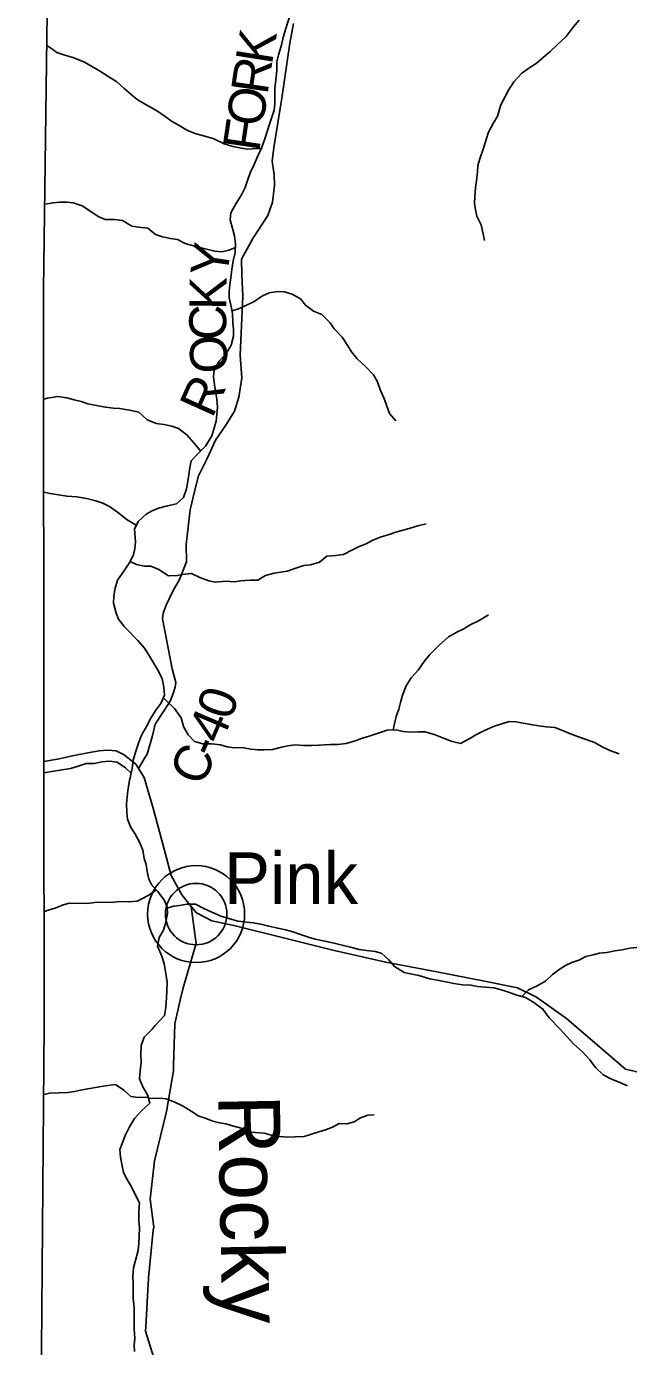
# Model space of a CAD drawing. Extents: x 1624196 to 2029251, y 146837 to 440034.
# Drawn here: x 1749270 to 1754149, y 271491 to 282190 of the extents above; entities that cross this region are included whole.
import ezdxf

# ---------------------------------------------------------------- set-up
doc = ezdxf.new("R2010")
doc.units = 0
for name, color, linetype in [('GM_X_Adjacent_County', 7, 'Continuous'), ('GM_X_County', 7, 'Continuous'), ('GM_X_County_Road', 7, 'Continuous'), ('GM_X_County_Road_Text', 7, 'Continuous'), ('GM_X_Minor_River', 7, 'Continuous'), ('GM_X_Minor_River_Text', 7, 'Continuous'), ('GM_X_State_Route', 7, 'Continuous'), ('GM_X_Township', 7, 'Continuous'), ('GM_X_Unincorporated', 7, 'Continuous'), ('GM_X_Unincorporated_Location', 7, 'Continuous'), ('GM_X_Unincorporated_Text', 7, 'Continuous')]:
    doc.layers.add(name, color=color, linetype=linetype)

msp = doc.modelspace()

# ---------------------------------------------------------------- linework, layer by layer
at = {"layer": 'GM_X_Adjacent_County'}
msp.add_lwpolyline([(1749590, 305214), (1749604, 300900), (1749618, 296471), (1749620, 295870), (1749621, 295683), (1749596, 293902), (1749532, 289205), (1749504, 287184), (1749407, 280060), (1749411, 276204), (1749414, 274100), (1749392, 271465), (1749270, 259526)], dxfattribs=at)
at = {"layer": 'GM_X_County'}
msp.add_lwpolyline([(1749270, 259526), (1749392, 271465), (1749414, 274100), (1749411, 276204), (1749407, 280060), (1749504, 287184), (1749532, 289205), (1749596, 293902), (1749621, 295683), (1749620, 295870), (1749618, 296471), (1749604, 300900), (1749590, 305214)], dxfattribs=at)
at = {"layer": 'GM_X_County_Road'}
for points in [[(1750233, 276268), (1750248, 276293), (1750288, 276432), (1750313, 276535), (1750386, 276646), (1750434, 276721), (1750459, 276784), (1750475, 276834), (1750480, 276872), (1750451, 276983), (1750372, 277388), (1750377, 277436), (1750403, 277499), (1750458, 277618), (1750509, 277707), (1750567, 277852), (1750565, 277990), (1750598, 278272), (1750635, 278431), (1750664, 278547), (1750736, 278695), (1750802, 278836), (1750887, 278958), (1750955, 279072), (1750990, 279185), (1751016, 279341), (1751003, 279526), (1751024, 280005), (1751015, 280177), (1751012, 280304), (1751105, 280472), (1751226, 280657), (1751263, 280766), (1751279, 280900), (1751277, 280988), (1751262, 281097), (1751275, 281209), (1751340, 281608), (1751405, 282055), (1751435, 282213)], [(1750179, 276175), (1750233, 276268)], [(1750503, 270542), (1750494, 270597), (1750402, 271089), (1750357, 271228), (1750290, 271442), (1750236, 271615), (1750237, 271651), (1750259, 272047), (1750298, 272433), (1750301, 272459), (1750273, 272685), (1750309, 272996), (1750404, 273396), (1750462, 273725), (1750463, 273769), (1750473, 274107), (1750514, 274288), (1750539, 274398), (1750635, 274722), (1750644, 274756), (1750606, 275057)]]:
    msp.add_lwpolyline(points, dxfattribs=at)
at = {"layer": 'GM_X_Minor_River'}
for points in [[(1751408, 282284), (1751368, 282164), (1751347, 282090), (1751335, 282030), (1751312, 281960), (1751298, 281902), (1751300, 281834), (1751291, 281758), (1751283, 281690), (1751284, 281634), (1751282, 281564), (1751276, 281511), (1751259, 281455), (1751239, 281399), (1751222, 281347), (1751202, 281279), (1751174, 281202), (1751145, 281140), (1751115, 281072), (1751086, 281010), (1751068, 280958), (1751042, 280884), (1751013, 280826), (1750967, 280752), (1750926, 280678), (1750920, 280622), (1750938, 280564), (1750957, 280492), (1750965, 280429), (1750962, 280357), (1750944, 280289), (1750935, 280219), (1750927, 280153), (1750919, 280095), (1750914, 280041), (1750912, 279991), (1750930, 279921), (1750939, 279864), (1750943, 279790), (1750948, 279734), (1750948, 279680), (1750930, 279606), (1750891, 279542), (1750833, 279476), (1750792, 279403), (1750786, 279353), (1750794, 279286), (1750803, 279234), (1750813, 279168), (1750818, 279104), (1750814, 279044), (1750808, 278992), (1750789, 278926), (1750771, 278872), (1750720, 278788), (1750662, 278728), (1750606, 278668), (1750593, 278614), (1750585, 278556), (1750579, 278504), (1750568, 278442), (1750542, 278372), (1750485, 278322), (1750413, 278305), (1750339, 278287), (1750289, 278264), (1750239, 278238), (1750174, 278178), (1750146, 278116), (1750153, 278012), (1750149, 277958), (1750137, 277908), (1750102, 277840), (1750058, 277774), (1750007, 277702), (1749989, 277638), (1749977, 277574), (1749976, 277516), (1749998, 277436), (1750017, 277386), (1750065, 277323), (1750172, 277214), (1750226, 277150), (1750260, 277100), (1750291, 277047), (1750333, 276979), (1750369, 276905), (1750384, 276836), (1750388, 276770), (1750359, 276702), (1750319, 276648), (1750279, 276583), (1750244, 276515), (1750202, 276445), (1750177, 276381), (1750157, 276317), (1750136, 276243), (1750126, 276175), (1750103, 276065)], [(1753749, 282241), (1753700, 282185), (1753644, 282108), (1753569, 282038), (1753515, 281988), (1753457, 281938), (1753400, 281889), (1753340, 281853), (1753284, 281811), (1753219, 281740), (1753175, 281674), (1753114, 281554), (1753086, 281464), (1753051, 281402), (1753013, 281334), (1752972, 281194), (1752943, 281118), (1752927, 281062), (1752925, 281010), (1752918, 280938), (1752910, 280882), (1752902, 280808), (1752901, 280758), (1752909, 280704), (1752919, 280653), (1752954, 280581), (1752968, 280521), (1752981, 280455)], [(1751172, 281199), (1751134, 281200), (1751064, 281194), (1751012, 281203), (1750942, 281217), (1750872, 281239), (1750782, 281282), (1750706, 281303), (1750636, 281321), (1750576, 281346), (1750507, 281386), (1750445, 281423), (1750393, 281461), (1750339, 281499), (1750281, 281532), (1750228, 281562), (1750168, 281599), (1750116, 281641), (1750058, 281689), (1750003, 281740), (1749937, 281782), (1749869, 281825), (1749817, 281857), (1749734, 281904), (1749646, 281939), (1749574, 281961), (1749516, 281979), (1749456, 282022), (1749437, 282032)], [(1750964, 280397), (1750910, 280378), (1750854, 280362), (1750796, 280368), (1750708, 280389), (1750625, 280412), (1750557, 280432), (1750493, 280462), (1750437, 280471), (1750373, 280485), (1750317, 280504), (1750253, 280554), (1750179, 280563), (1750123, 280571), (1750048, 280616), (1749984, 280624), (1749908, 280626), (1749850, 280649), (1749792, 280689), (1749722, 280736), (1749650, 280760), (1749596, 280765), (1749540, 280765), (1749486, 280761), (1749422, 280750), (1749420, 280749)], [(1750936, 279884), (1750987, 279902), (1751038, 279924), (1751116, 279960), (1751182, 280007), (1751236, 280031), (1751304, 280043), (1751362, 280040), (1751424, 280020), (1751492, 279981), (1751530, 279931), (1751595, 279882), (1751663, 279854), (1751731, 279789), (1751763, 279739), (1751828, 279671), (1751874, 279602), (1751903, 279552), (1751949, 279495), (1752019, 279431), (1752082, 279366), (1752114, 279310), (1752140, 279238), (1752167, 279179), (1752185, 279129), (1752212, 279053), (1752262, 278993)], [(1750682, 278749), (1750625, 278817), (1750573, 278877), (1750501, 278932), (1750449, 278950), (1750383, 278964), (1750325, 278973), (1750248, 279001), (1750180, 279064), (1750106, 279080), (1750026, 279093), (1749972, 279097), (1749894, 279108), (1749838, 279118), (1749768, 279131), (1749714, 279149), (1749656, 279163), (1749597, 279180), (1749525, 279190), (1749441, 279177), (1749411, 279169)], [(1750160, 278147), (1750085, 278191), (1750009, 278253), (1749943, 278300), (1749889, 278326), (1749831, 278345), (1749756, 278363), (1749678, 278378), (1749596, 278384), (1749530, 278395), (1749462, 278405), (1749412, 278415)], [(1750110, 277854), (1750162, 277830), (1750226, 277817), (1750278, 277817), (1750342, 277788), (1750420, 277736), (1750494, 277739), (1750554, 277751), (1750608, 277755), (1750674, 277724), (1750748, 277696), (1750800, 277687), (1750888, 277695), (1750954, 277690), (1751008, 277696), (1751084, 277702), (1751146, 277701), (1751208, 277739), (1751278, 277760), (1751332, 277768), (1751382, 277774), (1751460, 277801), (1751517, 277821), (1751571, 277827), (1751645, 277848), (1751705, 277898), (1751775, 277902), (1751839, 277911), (1751911, 277947), (1751966, 277975), (1752024, 277998), (1752076, 278026), (1752144, 278054), (1752200, 278069), (1752272, 278093), (1752323, 278107), (1752379, 278124), (1752441, 278142), (1752509, 278159)], [(1752241, 276489), (1752249, 276526), (1752267, 276596), (1752287, 276656), (1752300, 276712), (1752318, 276770), (1752347, 276846), (1752387, 276912), (1752445, 276974), (1752492, 277043), (1752540, 277101), (1752613, 277175), (1752691, 277243), (1752757, 277280), (1752814, 277308), (1752866, 277340), (1752934, 277373), (1753014, 277421)], [(1750378, 276748), (1750405, 276724), (1750469, 276662), (1750523, 276587), (1750544, 276515), (1750580, 276448), (1750633, 276394), (1750699, 276376), (1750773, 276375), (1750843, 276369), (1750897, 276352), (1750959, 276344), (1751015, 276346), (1751087, 276333), (1751145, 276327), (1751195, 276326), (1751265, 276330), (1751337, 276349), (1751387, 276359), (1751447, 276367), (1751511, 276362), (1751581, 276362), (1751639, 276364), (1751730, 276371), (1751794, 276371), (1751862, 276378), (1751934, 276400), (1751992, 276421), (1752048, 276439), (1752120, 276461), (1752194, 276486), (1752262, 276490), (1752322, 276476), (1752378, 276471), (1752446, 276473), (1752502, 276472), (1752582, 276448), (1752650, 276421), (1752712, 276397), (1752788, 276378), (1752862, 276418), (1752912, 276448), (1752975, 276481), (1753055, 276515), (1753121, 276537), (1753181, 276556), (1753235, 276554), (1753297, 276543), (1753355, 276533), (1753423, 276521), (1753481, 276514), (1753551, 276508), (1753615, 276485), (1753679, 276457), (1753744, 276432), (1753798, 276414), (1753874, 276386), (1753936, 276351), (1753998, 276321), (1754072, 276296)], [(1750119, 276139), (1750072, 276181), (1750004, 276226), (1749944, 276234), (1749882, 276230), (1749818, 276217), (1749754, 276217), (1749682, 276192), (1749628, 276176), (1749528, 276161), (1749474, 276151), (1749415, 276140)], [(1750103, 276065), (1750091, 275995), (1750086, 275943), (1750082, 275889), (1750084, 275820), (1750089, 275766), (1750115, 275698), (1750149, 275648), (1750186, 275579), (1750212, 275515), (1750225, 275447), (1750241, 275397), (1750249, 275342), (1750262, 275280), (1750286, 275230), (1750334, 275180), (1750389, 275107), (1750411, 275051), (1750413, 275001), (1750398, 274921), (1750380, 274865), (1750345, 274807), (1750333, 274737), (1750368, 274654), (1750386, 274594), (1750400, 274514), (1750409, 274444), (1750407, 274370), (1750406, 274320), (1750400, 274239), (1750388, 274173), (1750312, 274092)], [(1750322, 275192), (1750270, 275154), (1750217, 275124), (1750167, 275101), (1750099, 275095), (1750023, 275099), (1749957, 275090), (1749887, 275092), (1749823, 275091), (1749765, 275083), (1749619, 275084), (1749567, 275072), (1749503, 275045), (1749453, 275031), (1749416, 275018)], [(1750411, 275045), (1750461, 275059), (1750511, 275066), (1750571, 275076), (1750639, 275076), (1750707, 275041), (1750767, 275015), (1750845, 274978), (1750911, 274960), (1750982, 274939), (1751054, 274931), (1751108, 274926), (1751180, 274912), (1751234, 274899), (1751306, 274881), (1751370, 274869), (1751428, 274852), (1751498, 274828), (1751556, 274809), (1751610, 274793), (1751662, 274781), (1751714, 274770), (1751775, 274758), (1751839, 274741), (1751897, 274729), (1751967, 274710), (1752025, 274702), (1752099, 274694), (1752151, 274677), (1752203, 274629), (1752252, 274570), (1752330, 274522), (1752396, 274509), (1752450, 274497), (1752538, 274472), (1752612, 274458), (1752682, 274443), (1752734, 274433), (1752804, 274423), (1752872, 274420), (1752924, 274410), (1752990, 274403), (1753058, 274397), (1753109, 274385), (1753175, 274362), (1753243, 274340), (1753313, 274319), (1753381, 274279), (1753455, 274226), (1753506, 274154), (1753596, 274063)], [(1753284, 274328), (1753338, 274383), (1753408, 274415), (1753476, 274452), (1753534, 274506), (1753587, 274546), (1753637, 274578), (1753689, 274603), (1753745, 274623), (1753803, 274651), (1753861, 274666), (1753913, 274678), (1753972, 274684), (1754038, 274699), (1754096, 274707), (1754160, 274719), (1754214, 274724), (1754284, 274738), (1754352, 274746), (1754414, 274769), (1754514, 274802), (1754610, 274863)], [(1750312, 274092), (1750286, 274060), (1750225, 273998), (1750200, 273930), (1750198, 273864), (1750199, 273796), (1750191, 273726), (1750186, 273661), (1750212, 273597), (1750253, 273525), (1750269, 273464), (1750202, 273401), (1750146, 273339), (1750105, 273271), (1750069, 273201), (1750050, 273151), (1750026, 273089), (1750033, 273025), (1750045, 272956), (1750056, 272904), (1750082, 272854), (1750122, 272786), (1750153, 272719), (1750185, 272657), (1750182, 272587), (1750182, 272512), (1750185, 272452), (1750183, 272386), (1750182, 272330), (1750176, 272270), (1750157, 272198), (1750137, 272128), (1750132, 272060), (1750134, 272007), (1750135, 271945), (1750135, 271881), (1750142, 271807), (1750144, 271749), (1750142, 271694), (1750143, 271636), (1750147, 271556), (1750144, 271506), (1750146, 271450)], [(1753596, 274063), (1753643, 274009), (1753705, 273942), (1753776, 273880), (1753836, 273815), (1753880, 273752), (1753943, 273694), (1754011, 273657), (1754073, 273635), (1754141, 273604)], [(1750258, 273509), (1750231, 273511), (1750179, 273509), (1750115, 273518), (1750059, 273570), (1749992, 273615), (1749909, 273603), (1749845, 273592), (1749767, 273580), (1749709, 273570), (1749659, 273559), (1749605, 273551), (1749532, 273548), (1749458, 273544), (1749413, 273535)], [(1750260, 273501), (1750349, 273504), (1750402, 273500), (1750473, 273471), (1750535, 273442), (1750605, 273398), (1750667, 273359), (1750719, 273341), (1750781, 273318), (1750835, 273304), (1750885, 273296), (1750941, 273281), (1751009, 273261), (1751069, 273230), (1751127, 273226), (1751197, 273221), (1751263, 273201), (1751323, 273194), (1751387, 273188), (1751447, 273190), (1751521, 273193), (1751638, 273232), (1751692, 273248), (1751750, 273270), (1751805, 273299), (1751867, 273297), (1751925, 273313), (1751977, 273346), (1752037, 273366), (1752088, 273370)]]:
    msp.add_lwpolyline(points, dxfattribs=at)
at = {"layer": 'GM_X_State_Route'}
for points in [[(1749411, 276232), (1749523, 276251), (1749657, 276281), (1749768, 276304), (1749858, 276319), (1749928, 276325), (1749998, 276318), (1750061, 276287), (1750159, 276207), (1750179, 276175)], [(1750179, 276175), (1750225, 276103), (1750300, 275843), (1750386, 275521), (1750442, 275309), (1750529, 275151), (1750606, 275057), (1750648, 275007), (1750773, 274942), (1750951, 274904), (1751331, 274809), (1751752, 274704), (1752182, 274605), (1752595, 274527), (1752982, 274451), (1753249, 274399), (1753402, 274324), (1753645, 274151), (1754123, 273740), (1754614, 273625)]]:
    msp.add_lwpolyline(points, dxfattribs=at)
at = {"layer": 'GM_X_Township'}
msp.add_lwpolyline([(1749392, 271465), (1749414, 274100), (1749411, 276204), (1749407, 280060), (1749504, 287184)], dxfattribs=at)
at = {"layer": 'GM_X_Unincorporated'}
for radius in [393, 249]:
    msp.add_circle((1750645, 274996), radius, dxfattribs=at)
at = {"layer": 'GM_X_Unincorporated_Location'}
msp.add_line((1750645, 274996), (1750645, 274996), dxfattribs=at)

# ---------------------------------------------------------------- texts
at = {"layer": 'GM_X_County_Road_Text'}
for s, rotation, p in [('K', 80.9596, (1751259, 281873)), ('R', 81.6593, (1751223, 281630)), ('O', 81.6754, (1751185, 281369)), ('F', 81.6747, (1751156, 281169)), ('Y', 81.8014, (1750893, 280145)), ('K', 89.1913, (1750890, 279891)), ('C', 89.4282, (1750888, 279645)), ('O', 93.69, (1750905, 279388)), ('R', 65.7282, (1750775, 279007)), ('0', 71.473, (1750927, 276558)), ('4', 66.765, (1750845, 276363)), ('-', 66.6271, (1750796, 276249)), ('C', 65.8287, (1750693, 276020))]:
    msp.add_text(s, height=300, rotation=rotation, dxfattribs=at).set_placement(p)
at = {"layer": 'GM_X_Minor_River_Text'}
msp.add_text('Rocky', height=500, rotation=271.0324, dxfattribs=at).set_placement((1750823, 273529))
at = {"layer": 'GM_X_Unincorporated_Text'}
msp.add_text('Pink', height=417, rotation=0, dxfattribs=at).set_placement((1750872, 275079))

doc.saveas('drawing.dxf')
